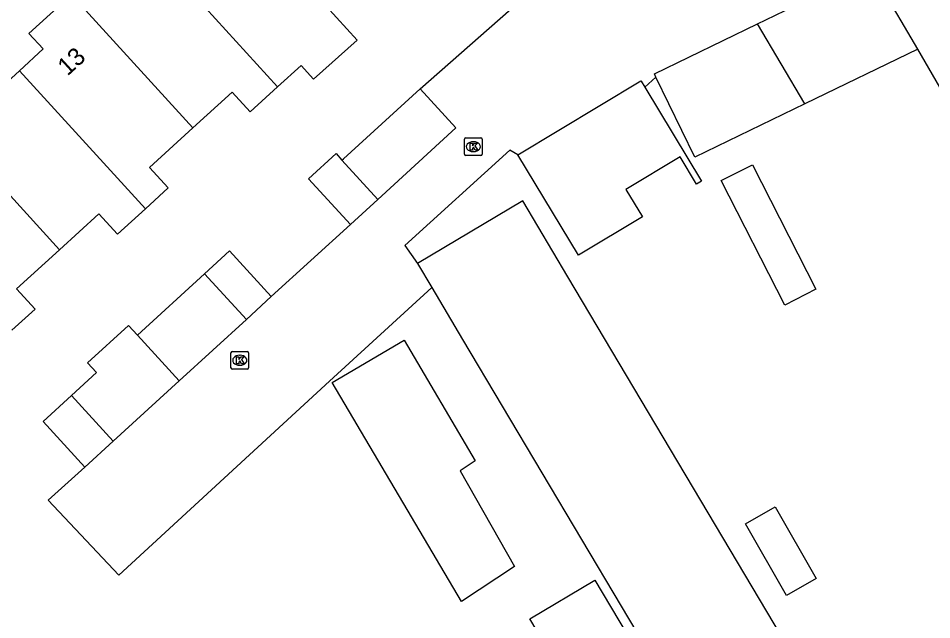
# Model space of a CAD drawing. Extents: x 159377 to 159983, y 382996 to 383595.
# Drawn here: x 159885.3 to 159937, y 383276.3 to 383310.4 of the extents above; entities that cross this region are included whole.
import ezdxf

# ---------------------------------------------------------------- set-up
doc = ezdxf.new("R2010")
doc.units = 0
for name, color, linetype in [('IMGEO_Kolk', 7, 'Continuous'), ('IMGEO_Muur', 7, 'Continuous'), ('IMGEO_Pand', 7, 'Continuous'), ('IMGEO_Pand_nummerreeks', 7, 'Continuous'), ('IMGEO_Rijbaan_lokaal_open', 7, 'Continuous')]:
    doc.layers.add(name, color=color, linetype=linetype)

msp = doc.modelspace()

# ---------------------------------------------------------------- linework, layer by layer
at = {"layer": 'IMGEO_Kolk'}
for p, q in [((159910.542, 383302.672), (159910.542, 383303.524)), ((159910.617, 383303.598), (159911.469, 383303.598)), ((159911.03, 383303.378), (159911.055, 383303.378)), ((159911.543, 383303.524), (159911.543, 383302.672)), ((159911.053, 383302.818), (159911.028, 383302.818)), ((159911.469, 383302.598), (159910.617, 383302.598)), ((159897.322, 383290.582), (159897.322, 383291.434)), ((159897.397, 383291.508), (159898.249, 383291.508)), ((159898.323, 383291.434), (159898.323, 383290.582)), ((159897.81, 383291.288), (159897.835, 383291.288)), ((159898.249, 383290.508), (159897.397, 383290.508)), ((159897.833, 383290.728), (159897.808, 383290.728))]:
    msp.add_line(p, q, dxfattribs=at)
for points in [[(159910.542, 383302.672), (159910.542, 383303.524)], [(159910.617, 383303.598), (159911.469, 383303.598)], [(159910.863, 383303.298), (159910.986, 383303.298), (159910.986, 383303.147), (159911.116, 383303.298), (159911.28, 383303.298), (159911.134, 383303.147), (159911.287, 383302.898), (159911.135, 383302.898), (159911.05, 383303.062), (159910.986, 383302.995), (159910.986, 383302.898), (159910.863, 383302.898), (159910.863, 383303.298)], [(159911.543, 383303.524), (159911.543, 383302.672)], [(159911.469, 383302.598), (159910.617, 383302.598)], [(159897.322, 383290.582), (159897.322, 383291.434)], [(159897.397, 383291.508), (159898.249, 383291.508)], [(159898.323, 383291.434), (159898.323, 383290.582)], [(159897.643, 383291.208), (159897.766, 383291.208), (159897.766, 383291.057), (159897.896, 383291.208), (159898.06, 383291.208), (159897.914, 383291.057), (159898.067, 383290.808), (159897.915, 383290.808), (159897.83, 383290.972), (159897.766, 383290.905), (159897.766, 383290.808), (159897.643, 383290.808), (159897.643, 383291.208)], [(159898.249, 383290.508), (159897.397, 383290.508)]]:
    msp.add_lwpolyline(points, dxfattribs=at)
for centre, start, end in [((159910.619, 383303.522), 91.552, 178.448), ((159910.619, 383303.522), 91.552, 178.448), ((159911.467, 383303.522), 1.552, 88.448), ((159911.467, 383303.522), 1.552, 88.448), ((159910.619, 383302.674), 181.552, 268.448), ((159910.619, 383302.674), 181.552, 268.448), ((159911.467, 383302.674), 271.552, 358.448), ((159911.467, 383302.674), 271.552, 358.448), ((159897.399, 383291.432), 91.552, 178.448), ((159897.399, 383291.432), 91.552, 178.448), ((159898.247, 383291.432), 1.552, 88.448), ((159898.247, 383291.432), 1.552, 88.448), ((159897.399, 383290.584), 181.552, 268.448), ((159897.399, 383290.584), 181.552, 268.448), ((159898.247, 383290.584), 271.552, 358.448), ((159898.247, 383290.584), 271.552, 358.448)]:
    msp.add_arc(centre, 0.0765, start, end, dxfattribs=at)
for centre, major_axis, ratio, start_param, end_param in [((159911.029, 383303.098), (-0.387, 0.002), 0.722429, 4.712389, 7.853982), ((159911.054, 383303.098), (-0.39, 0.002), 0.717154, 1.570796, 4.712389), ((159897.809, 383291.008), (-0.387, 0.002), 0.722429, 4.712389, 7.853982), ((159897.834, 383291.008), (-0.39, 0.002), 0.717154, 1.570796, 4.712389)]:
    msp.add_ellipse(centre, major_axis=major_axis, ratio=ratio, start_param=start_param, end_param=end_param, dxfattribs=at)
at = {"layer": 'IMGEO_Muur'}
for points in [[(159908.027, 383306.372), (159913.662, 383311.304), (159916.075, 383310.905)], [(159921.378, 383307.039), (159920.744, 383306.471)], [(159899.604, 383294.612), (159904.078, 383298.7)], [(159890.981, 383278.852), (159902.9, 383289.817)]]:
    msp.add_lwpolyline(points, dxfattribs=at)
at = {"layer": 'IMGEO_Pand'}
for points in [[(159899.962, 383306.485), (159892.939, 383314.193)], [(159927.124, 383310.048), (159927.597, 383310.278), (159933.616, 383313.199)], [(159936.196, 383308.615), (159934.071, 383312.263)], [(159885.345, 383307.397), (159886.692, 383308.625), (159885.887, 383309.508), (159888.303, 383311.711)], [(159895.172, 383304.172), (159888.303, 383311.711)], [(159902.708, 383311.04), (159904.456, 383309.123), (159901.991, 383306.923), (159901.288, 383307.694), (159899.962, 383306.485)], [(159921.378, 383307.039), (159921.291, 383307.218), (159927.124, 383310.048)], [(159929.807, 383305.515), (159927.124, 383310.048)], [(159936.196, 383308.615), (159929.807, 383305.515)], [(159946.404, 383300.967), (159942.065, 383298.484), (159936.196, 383308.615)], [(159880.751, 383304.796), (159883.208, 383307.037), (159883.998, 383306.169), (159885.345, 383307.397)], [(159885.345, 383307.397), (159892.475, 383299.585)], [(159929.807, 383305.515), (159923.583, 383302.495), (159921.378, 383307.039)], [(159899.962, 383306.485), (159898.405, 383305.065), (159897.382, 383306.187), (159895.172, 383304.172)], [(159903.606, 383302.332), (159903.682, 383302.402), (159908.027, 383306.372)], [(159905.626, 383300.114), (159910.05, 383304.157), (159908.027, 383306.372)], [(159913.568, 383302.642), (159920.527, 383306.831), (159920.542, 383306.807), (159920.744, 383306.471)], [(159920.744, 383306.471), (159923.952, 383301.143), (159923.678, 383300.978), (159922.746, 383302.526), (159919.678, 383300.679), (159920.61, 383299.131), (159916.994, 383296.953), (159913.568, 383302.642)], [(159880.751, 383304.796), (159887.615, 383297.266)], [(159895.172, 383304.172), (159892.708, 383301.926), (159893.768, 383300.763), (159892.475, 383299.585)], [(159904.078, 383298.7), (159901.718, 383301.284), (159903.269, 383302.702), (159903.606, 383302.332)], [(159903.606, 383302.332), (159905.626, 383300.114)], [(159928.666, 383294.131), (159925.075, 383301.179), (159926.833, 383302.075), (159930.424, 383295.026), (159928.666, 383294.131)], [(159904.078, 383298.7), (159905.626, 383300.114)], [(159936.262, 383261.889), (159935.394, 383263.043), (159931.449, 383268.361), (159932.286, 383268.996), (159929.731, 383273.294), (159916.391, 383295.732), (159913.836, 383300.03), (159907.88, 383296.489)], [(159892.475, 383299.585), (159890.891, 383298.141), (159889.84, 383299.294), (159887.615, 383297.266)], [(159887.615, 383297.266), (159885.182, 383295.048), (159886.23, 383293.899), (159884.919, 383292.704)], [(159895.833, 383295.906), (159897.244, 383297.196), (159899.604, 383294.612)], [(159907.88, 383296.489), (159908.686, 383295.134)], [(159892.025, 383292.428), (159895.833, 383295.906)], [(159898.192, 383293.322), (159895.833, 383295.906)], [(159908.686, 383295.134), (159910.435, 383292.191), (159923.904, 383269.535), (159922.328, 383268.339), (159925.461, 383264.06)], [(159899.604, 383294.612), (159898.192, 383293.322)], [(159888.289, 383289.013), (159889.705, 383290.307), (159889.198, 383290.862), (159891.519, 383292.984), (159892.025, 383292.428)], [(159898.192, 383293.322), (159894.383, 383289.841)], [(159894.383, 383289.841), (159892.025, 383292.428)], [(159903.057, 383289.749), (159907.121, 383292.142), (159911.138, 383285.321), (159910.297, 383284.742), (159913.372, 383279.342), (159910.363, 383277.345), (159903.057, 383289.749)], [(159894.383, 383289.841), (159890.648, 383286.429)], [(159889.047, 383284.966), (159886.687, 383287.55), (159888.289, 383289.013)], [(159888.289, 383289.013), (159890.648, 383286.429)], [(159890.648, 383286.429), (159889.047, 383284.966)], [(159930.447, 383278.651), (159928.772, 383277.69), (159926.446, 383281.747), (159928.121, 383282.707), (159930.447, 383278.651)], [(159914.231, 383276.374), (159917.912, 383278.563), (159923.401, 383269.331), (159919.72, 383267.142), (159914.231, 383276.374)]]:
    msp.add_lwpolyline(points, dxfattribs=at)
at = {"layer": 'IMGEO_Rijbaan_lokaal_open'}
for points in [[(159908.027, 383306.372), (159913.662, 383311.304), (159916.075, 383310.905), (159919.79, 383312.626)], [(159921.378, 383307.039), (159920.744, 383306.471)], [(159913.568, 383302.642), (159913.099, 383302.895), (159907.164, 383297.506), (159907.88, 383296.489)], [(159899.604, 383294.612), (159904.078, 383298.7)], [(159908.686, 383295.134), (159902.9, 383289.817), (159890.981, 383278.852), (159886.984, 383283.081), (159889.047, 383284.966)]]:
    msp.add_lwpolyline(points, dxfattribs=at)

# ---------------------------------------------------------------- texts
at = {"layer": 'IMGEO_Pand_nummerreeks'}
msp.add_text('13', height=1, rotation=42.4226, dxfattribs=at).set_placement((159888.072, 383307.066))

doc.saveas('drawing.dxf')
